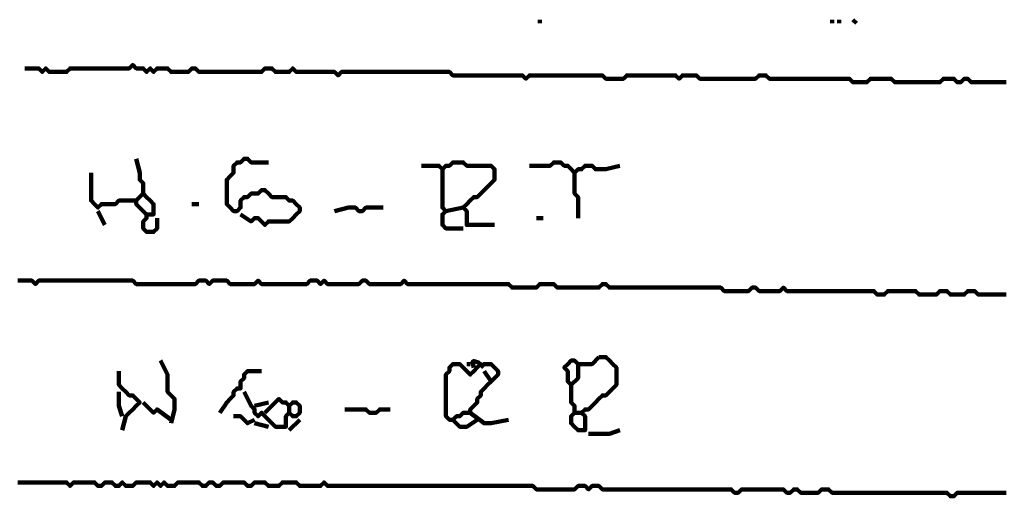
# Model space of a CAD drawing. Header units: metres. Extents: x 1959 to 4131, y 3282 to 4313.
# Tile 320 of 356: x 2433.41 to 2436.02, y 4301.57 to 4302.83. Entities that reach past the tile are written whole.
import ezdxf

# ---------------------------------------------------------------- set-up
doc = ezdxf.new("R2010")
doc.units = ezdxf.units.M
doc.layers.add('P', color=250, linetype='Continuous', lineweight=100)

msp = doc.modelspace()

# ---------------------------------------------------------------- linework, layer by layer
at = {"layer": 'P', "color": 0, "linetype": 'Continuous'}
for points in [[(2434.7863, 4302.8315), (2434.7863, 4302.8223)], [(2435.5617, 4302.8315), (2435.5617, 4302.8223)], [(2435.5802, 4302.8315), (2435.5802, 4302.8223)], [(2435.6171, 4302.8315), (2435.6263, 4302.8223)], [(2433.4202, 4302.7023), (2433.4571, 4302.7023), (2433.4663, 4302.693), (2433.4756, 4302.7023), (2433.4848, 4302.693), (2433.494, 4302.693), (2433.5032, 4302.693), (2433.5125, 4302.693), (2433.5217, 4302.693), (2433.5309, 4302.693), (2433.5402, 4302.7023), (2433.5494, 4302.7023), (2433.5586, 4302.7023), (2433.5679, 4302.7023), (2433.5771, 4302.7023), (2433.5863, 4302.7023), (2433.5956, 4302.7023), (2433.6048, 4302.7023), (2433.614, 4302.7023), (2433.6232, 4302.7023), (2433.6325, 4302.7023), (2433.6417, 4302.7023), (2433.6509, 4302.7023), (2433.6602, 4302.7023), (2433.6694, 4302.7023), (2433.6786, 4302.7023), (2433.6879, 4302.7023), (2433.6971, 4302.7023), (2433.7063, 4302.7115), (2433.7156, 4302.7023), (2433.7248, 4302.7023), (2433.734, 4302.7023), (2433.7432, 4302.693), (2433.7525, 4302.7023), (2433.7617, 4302.693), (2433.7709, 4302.7023), (2433.7802, 4302.7023), (2433.7894, 4302.7023), (2433.7986, 4302.7023), (2433.8079, 4302.693), (2433.8171, 4302.693), (2433.8263, 4302.693), (2433.8356, 4302.693), (2433.8448, 4302.693), (2433.854, 4302.693), (2433.8632, 4302.7023), (2433.8725, 4302.7023), (2433.8817, 4302.693), (2433.8909, 4302.693), (2433.9002, 4302.693), (2433.9094, 4302.693), (2433.9186, 4302.693), (2433.9279, 4302.693), (2433.9371, 4302.693), (2433.9463, 4302.693), (2433.9556, 4302.693), (2433.9648, 4302.693), (2433.974, 4302.693), (2433.9832, 4302.693), (2433.9925, 4302.693), (2434.0017, 4302.693), (2434.0109, 4302.693), (2434.0202, 4302.693), (2434.0294, 4302.693), (2434.0386, 4302.693), (2434.0479, 4302.693), (2434.0571, 4302.7023), (2434.0663, 4302.7023), (2434.0756, 4302.7023), (2434.0848, 4302.693), (2434.094, 4302.693), (2434.1032, 4302.693), (2434.1125, 4302.693), (2434.1217, 4302.693), (2434.1309, 4302.7023), (2434.1402, 4302.693), (2434.1494, 4302.693), (2434.1586, 4302.693), (2434.1679, 4302.693), (2434.1771, 4302.693), (2434.1863, 4302.693), (2434.1956, 4302.693), (2434.2048, 4302.693), (2434.214, 4302.693), (2434.2232, 4302.693), (2434.2325, 4302.693), (2434.2417, 4302.693), (2434.2509, 4302.6838), (2434.2602, 4302.693), (2434.2694, 4302.693), (2434.2786, 4302.693), (2434.2879, 4302.693), (2434.2971, 4302.693), (2434.3063, 4302.693), (2434.3156, 4302.693), (2434.3248, 4302.693), (2434.334, 4302.693), (2434.3432, 4302.693), (2434.3525, 4302.693), (2434.3617, 4302.693), (2434.3709, 4302.693), (2434.3802, 4302.693), (2434.3894, 4302.693), (2434.3986, 4302.693), (2434.4079, 4302.693), (2434.4171, 4302.693), (2434.4263, 4302.693), (2434.4356, 4302.693), (2434.4448, 4302.693), (2434.454, 4302.693), (2434.4632, 4302.693), (2434.4725, 4302.693), (2434.4817, 4302.693), (2434.4909, 4302.693), (2434.5002, 4302.693), (2434.5094, 4302.693), (2434.5186, 4302.693), (2434.5279, 4302.693), (2434.5371, 4302.693), (2434.5463, 4302.693), (2434.5556, 4302.6838), (2434.5648, 4302.6838), (2434.574, 4302.6838), (2434.5832, 4302.6838), (2434.5925, 4302.6838), (2434.6017, 4302.6838), (2434.6109, 4302.6838), (2434.6202, 4302.6838), (2434.6294, 4302.6838), (2434.6386, 4302.6838), (2434.6479, 4302.6838), (2434.6571, 4302.6838), (2434.6663, 4302.6838), (2434.6756, 4302.6838), (2434.6848, 4302.6838), (2434.694, 4302.6838), (2434.7032, 4302.6838), (2434.7125, 4302.6838), (2434.7217, 4302.6838), (2434.7309, 4302.6838), (2434.7402, 4302.6838), (2434.7494, 4302.6746), (2434.7586, 4302.6838), (2434.7679, 4302.6838), (2434.7771, 4302.6838), (2434.7863, 4302.6838), (2434.7956, 4302.6838), (2434.8048, 4302.6838), (2434.814, 4302.6838), (2434.8232, 4302.6838), (2434.8325, 4302.6838), (2434.8417, 4302.6838), (2434.8509, 4302.6838), (2434.8602, 4302.6838), (2434.8694, 4302.6838), (2434.8786, 4302.6838), (2434.8879, 4302.6838), (2434.8971, 4302.6838), (2434.9063, 4302.6838), (2434.9156, 4302.6838), (2434.9248, 4302.6838), (2434.934, 4302.6838), (2434.9432, 4302.6838), (2434.9525, 4302.6838), (2434.9617, 4302.6746), (2434.9709, 4302.6746), (2434.9802, 4302.6746), (2434.9894, 4302.6746), (2434.9986, 4302.6746), (2435.0079, 4302.6746), (2435.0171, 4302.6838), (2435.0263, 4302.6838), (2435.0356, 4302.6838), (2435.0448, 4302.6838), (2435.054, 4302.6838), (2435.0632, 4302.6838), (2435.0725, 4302.6838), (2435.0817, 4302.6838), (2435.0909, 4302.6838), (2435.1002, 4302.6838), (2435.1094, 4302.6838), (2435.1186, 4302.6838), (2435.1279, 4302.6838), (2435.1371, 4302.6838), (2435.1463, 4302.6838), (2435.1556, 4302.6746), (2435.1648, 4302.6838), (2435.174, 4302.6838), (2435.1832, 4302.6838), (2435.1925, 4302.6838), (2435.2017, 4302.6838), (2435.2109, 4302.6746), (2435.2202, 4302.6746), (2435.2294, 4302.6746), (2435.2386, 4302.6746), (2435.2479, 4302.6746), (2435.2571, 4302.6746), (2435.2663, 4302.6746), (2435.2756, 4302.6746), (2435.2848, 4302.6746), (2435.294, 4302.6746), (2435.3032, 4302.6746), (2435.3125, 4302.6746), (2435.3217, 4302.6746), (2435.3309, 4302.6746), (2435.3402, 4302.6746), (2435.3494, 4302.6746), (2435.3586, 4302.6746), (2435.3679, 4302.6838), (2435.3771, 4302.6838), (2435.3863, 4302.6838), (2435.3956, 4302.6746), (2435.4048, 4302.6746), (2435.414, 4302.6746), (2435.4232, 4302.6746), (2435.4325, 4302.6746), (2435.4417, 4302.6746), (2435.4509, 4302.6746), (2435.4602, 4302.6746), (2435.4694, 4302.6746), (2435.4786, 4302.6746), (2435.4879, 4302.6746), (2435.4971, 4302.6746), (2435.5063, 4302.6746), (2435.5156, 4302.6746), (2435.5248, 4302.6746), (2435.534, 4302.6746), (2435.5432, 4302.6746), (2435.5525, 4302.6746), (2435.5617, 4302.6746), (2435.5709, 4302.6746), (2435.5802, 4302.6746), (2435.5894, 4302.6746), (2435.5986, 4302.6746), (2435.6079, 4302.6746), (2435.6171, 4302.6653), (2435.6263, 4302.6653), (2435.6356, 4302.6653), (2435.6448, 4302.6653), (2435.654, 4302.6653), (2435.6632, 4302.6746), (2435.6725, 4302.6746), (2435.6817, 4302.6746), (2435.6909, 4302.6746), (2435.7002, 4302.6746), (2435.7094, 4302.6746), (2435.7186, 4302.6746), (2435.7279, 4302.6653), (2435.7371, 4302.6653), (2435.7463, 4302.6653), (2435.7556, 4302.6653), (2435.7648, 4302.6653), (2435.774, 4302.6653), (2435.7832, 4302.6653), (2435.7925, 4302.6653), (2435.8017, 4302.6653), (2435.8109, 4302.6653), (2435.8202, 4302.6653), (2435.8294, 4302.6653), (2435.8386, 4302.6653), (2435.8479, 4302.6653), (2435.8571, 4302.6746), (2435.8663, 4302.6746), (2435.8756, 4302.6746), (2435.8848, 4302.6746), (2435.894, 4302.6653), (2435.9032, 4302.6653), (2435.9125, 4302.6746), (2435.9217, 4302.6746), (2435.9309, 4302.6653), (2435.9402, 4302.6653), (2435.9494, 4302.6653), (2435.9586, 4302.6653), (2435.9679, 4302.6653), (2435.9771, 4302.6653), (2435.9863, 4302.6653), (2435.9956, 4302.6653), (2436.0048, 4302.6653), (2436.014, 4302.6653), (2436.0232, 4302.6653)], [(2433.7156, 4302.4623), (2433.7248, 4302.4253), (2433.7248, 4302.4161), (2433.7248, 4302.4069), (2433.734, 4302.3976), (2433.734, 4302.3884), (2433.734, 4302.3792), (2433.734, 4302.3699), (2433.7432, 4302.3607), (2433.7525, 4302.3515), (2433.7617, 4302.3423), (2433.7617, 4302.333), (2433.7617, 4302.3238), (2433.7617, 4302.3146), (2433.7525, 4302.3146), (2433.7432, 4302.3146), (2433.7432, 4302.3053), (2433.734, 4302.2961), (2433.734, 4302.2869), (2433.734, 4302.2776), (2433.7432, 4302.2684), (2433.7525, 4302.2684), (2433.7617, 4302.2684), (2433.7709, 4302.2776), (2433.7709, 4302.3053)], [(2433.9925, 4302.3146), (2434.0202, 4302.2961), (2434.0294, 4302.3053), (2434.0386, 4302.3053), (2434.0479, 4302.2961), (2434.0571, 4302.2869), (2434.0663, 4302.2961), (2434.0756, 4302.2961), (2434.0848, 4302.2961), (2434.094, 4302.2961), (2434.1032, 4302.2961), (2434.1125, 4302.2961), (2434.1217, 4302.2961), (2434.1309, 4302.3053), (2434.1402, 4302.3146), (2434.1494, 4302.3238), (2434.1494, 4302.333), (2434.1402, 4302.3423), (2434.1309, 4302.3515), (2434.1217, 4302.3515), (2434.1125, 4302.3607), (2434.1032, 4302.3607), (2434.094, 4302.3607), (2434.0848, 4302.3607), (2434.0756, 4302.3607), (2434.0663, 4302.3699), (2434.0571, 4302.3792), (2434.0479, 4302.3792), (2434.0386, 4302.3699), (2434.0294, 4302.3699), (2434.0202, 4302.3699), (2434.0109, 4302.3607), (2434.0017, 4302.3607), (2433.9925, 4302.3515), (2433.9925, 4302.3423), (2433.9925, 4302.333), (2433.9832, 4302.3238), (2433.974, 4302.3238), (2433.9648, 4302.333), (2433.9556, 4302.3423), (2433.9556, 4302.3515), (2433.9556, 4302.3607), (2433.9556, 4302.3699), (2433.9556, 4302.3792), (2433.9556, 4302.3884), (2433.9556, 4302.3976), (2433.9556, 4302.4069), (2433.9648, 4302.4161), (2433.974, 4302.4253), (2433.974, 4302.4346), (2433.974, 4302.4438), (2433.9832, 4302.453), (2433.9925, 4302.453), (2434.0017, 4302.4623), (2434.0109, 4302.4623), (2434.0202, 4302.453), (2434.0663, 4302.453)], [(2434.4725, 4302.4438), (2434.5094, 4302.4438), (2434.5186, 4302.4438), (2434.5279, 4302.4346), (2434.5371, 4302.4438), (2434.5463, 4302.4438), (2434.5556, 4302.453), (2434.5648, 4302.453), (2434.574, 4302.453), (2434.5832, 4302.453), (2434.5925, 4302.4438), (2434.6017, 4302.4438), (2434.6109, 4302.4438), (2434.6202, 4302.4438), (2434.6294, 4302.4438), (2434.6386, 4302.4438), (2434.6479, 4302.4438), (2434.6571, 4302.4438), (2434.6663, 4302.4346), (2434.6663, 4302.4253), (2434.6663, 4302.4161), (2434.6663, 4302.4069), (2434.6571, 4302.3976), (2434.6479, 4302.3884), (2434.6386, 4302.3792), (2434.6294, 4302.3699), (2434.6202, 4302.3607), (2434.6109, 4302.3607), (2434.6017, 4302.3515), (2434.5925, 4302.3423), (2434.5832, 4302.333), (2434.5925, 4302.3238), (2434.5925, 4302.3146), (2434.5925, 4302.3053), (2434.5925, 4302.2961), (2434.5925, 4302.2869), (2434.6017, 4302.2869), (2434.6109, 4302.2869), (2434.6202, 4302.2869), (2434.6294, 4302.2869), (2434.6663, 4302.2869)], [(2434.7586, 4302.4438), (2434.7956, 4302.4438), (2434.8048, 4302.4438), (2434.814, 4302.4438), (2434.8232, 4302.453), (2434.8325, 4302.453), (2434.8417, 4302.453), (2434.8509, 4302.4438), (2434.8602, 4302.4438), (2434.8694, 4302.4346), (2434.8786, 4302.4253), (2434.8879, 4302.4346), (2434.8971, 4302.4346), (2434.9063, 4302.4438), (2434.9156, 4302.4438), (2434.9248, 4302.4438), (2434.934, 4302.4346), (2434.9432, 4302.4346), (2434.9525, 4302.4346), (2434.9617, 4302.4346), (2434.9986, 4302.4438)], [(2433.5956, 4302.4253), (2433.5956, 4302.3884), (2433.5956, 4302.3792), (2433.5956, 4302.3699), (2433.5956, 4302.3607), (2433.5956, 4302.3515), (2433.6048, 4302.3423), (2433.614, 4302.333), (2433.6232, 4302.3423), (2433.6325, 4302.3423), (2433.6417, 4302.3423), (2433.6509, 4302.3423), (2433.6602, 4302.3423), (2433.6694, 4302.3515), (2433.6786, 4302.3515), (2433.6879, 4302.3515), (2433.6971, 4302.3515), (2433.7063, 4302.3515), (2433.7156, 4302.3515), (2433.7156, 4302.3423), (2433.7432, 4302.3146)], [(2434.5279, 4302.4346), (2434.5279, 4302.3976), (2434.5279, 4302.3884), (2434.5279, 4302.3792), (2434.5279, 4302.3699), (2434.5279, 4302.3607), (2434.5279, 4302.3515), (2434.5279, 4302.3423), (2434.5279, 4302.333), (2434.5371, 4302.3238), (2434.5279, 4302.3146), (2434.5279, 4302.3053), (2434.5279, 4302.2961), (2434.5279, 4302.2869), (2434.5371, 4302.2776), (2434.5463, 4302.2776), (2434.5832, 4302.2776)], [(2434.8786, 4302.4253), (2434.8786, 4302.3884), (2434.8786, 4302.3792), (2434.8786, 4302.3699), (2434.8879, 4302.3607), (2434.8879, 4302.3515), (2434.8879, 4302.3423), (2434.8879, 4302.333), (2434.8879, 4302.3053)], [(2433.734, 4302.3699), (2433.7156, 4302.3515)], [(2433.8632, 4302.3423), (2433.8817, 4302.3423)], [(2433.614, 4302.3238), (2433.6325, 4302.2869)], [(2434.2417, 4302.3238), (2434.2786, 4302.333), (2434.2879, 4302.333), (2434.2971, 4302.333), (2434.3063, 4302.3238), (2434.3156, 4302.3238), (2434.3248, 4302.333), (2434.334, 4302.333), (2434.3709, 4302.333)], [(2434.5371, 4302.3238), (2434.5832, 4302.333)], [(2434.7771, 4302.3053), (2434.7956, 4302.3053)], [(2433.4017, 4302.1392), (2433.4109, 4302.1392), (2433.4202, 4302.1392), (2433.4294, 4302.1392), (2433.4386, 4302.1392), (2433.4479, 4302.1299), (2433.4571, 4302.1392), (2433.4663, 4302.1392), (2433.4756, 4302.1392), (2433.4848, 4302.1392), (2433.494, 4302.1392), (2433.5032, 4302.1392), (2433.5125, 4302.1392), (2433.5217, 4302.1392), (2433.5309, 4302.1392), (2433.5402, 4302.1392), (2433.5494, 4302.1392), (2433.5586, 4302.1392), (2433.5679, 4302.1392), (2433.5771, 4302.1392), (2433.5863, 4302.1392), (2433.5956, 4302.1392), (2433.6048, 4302.1392), (2433.614, 4302.1392), (2433.6232, 4302.1392), (2433.6325, 4302.1392), (2433.6417, 4302.1392), (2433.6509, 4302.1392), (2433.6602, 4302.1392), (2433.6694, 4302.1392), (2433.6786, 4302.1392), (2433.6879, 4302.1392), (2433.6971, 4302.1392), (2433.7063, 4302.1392), (2433.7156, 4302.1299), (2433.7248, 4302.1299), (2433.734, 4302.1299), (2433.7432, 4302.1299), (2433.7525, 4302.1299), (2433.7617, 4302.1299), (2433.7709, 4302.1299), (2433.7802, 4302.1299), (2433.7894, 4302.1299), (2433.7986, 4302.1299), (2433.8079, 4302.1299), (2433.8171, 4302.1299), (2433.8263, 4302.1299), (2433.8356, 4302.1299), (2433.8448, 4302.1299), (2433.854, 4302.1299), (2433.8632, 4302.1299), (2433.8725, 4302.1299), (2433.8817, 4302.1392), (2433.8909, 4302.1392), (2433.9002, 4302.1392), (2433.9094, 4302.1299), (2433.9186, 4302.1392), (2433.9279, 4302.1392), (2433.9371, 4302.1392), (2433.9463, 4302.1392), (2433.9556, 4302.1392), (2433.9648, 4302.1299), (2433.974, 4302.1299), (2433.9832, 4302.1299), (2433.9925, 4302.1299), (2434.0017, 4302.1299), (2434.0109, 4302.1299), (2434.0202, 4302.1299), (2434.0294, 4302.1299), (2434.0386, 4302.1392), (2434.0479, 4302.1299), (2434.0571, 4302.1299), (2434.0663, 4302.1299), (2434.0756, 4302.1299), (2434.0848, 4302.1299), (2434.094, 4302.1299), (2434.1032, 4302.1299), (2434.1125, 4302.1299), (2434.1217, 4302.1299), (2434.1309, 4302.1299), (2434.1402, 4302.1299), (2434.1494, 4302.1299), (2434.1586, 4302.1299), (2434.1679, 4302.1299), (2434.1771, 4302.1392), (2434.1863, 4302.1392), (2434.1956, 4302.1392), (2434.2048, 4302.1299), (2434.214, 4302.1392), (2434.2232, 4302.1299), (2434.2325, 4302.1299), (2434.2417, 4302.1299), (2434.2509, 4302.1299), (2434.2602, 4302.1299), (2434.2694, 4302.1299), (2434.2786, 4302.1299), (2434.2879, 4302.1299), (2434.2971, 4302.1299), (2434.3063, 4302.1299), (2434.3156, 4302.1392), (2434.3248, 4302.1392), (2434.334, 4302.1299), (2434.3432, 4302.1299), (2434.3525, 4302.1299), (2434.3617, 4302.1299), (2434.3709, 4302.1299), (2434.3802, 4302.1299), (2434.3894, 4302.1299), (2434.3986, 4302.1299), (2434.4079, 4302.1299), (2434.4171, 4302.1299), (2434.4263, 4302.1392), (2434.4356, 4302.1299), (2434.4448, 4302.1299), (2434.454, 4302.1299), (2434.4632, 4302.1299), (2434.4725, 4302.1299), (2434.4817, 4302.1299), (2434.4909, 4302.1299), (2434.5002, 4302.1299), (2434.5094, 4302.1299), (2434.5186, 4302.1299), (2434.5279, 4302.1299), (2434.5371, 4302.1299), (2434.5463, 4302.1299), (2434.5556, 4302.1299), (2434.5648, 4302.1299), (2434.574, 4302.1299), (2434.5832, 4302.1299), (2434.5925, 4302.1299), (2434.6017, 4302.1299), (2434.6109, 4302.1299), (2434.6202, 4302.1299), (2434.6294, 4302.1299), (2434.6386, 4302.1299), (2434.6479, 4302.1299), (2434.6571, 4302.1299), (2434.6663, 4302.1299), (2434.6756, 4302.1299), (2434.6848, 4302.1299), (2434.694, 4302.1299), (2434.7032, 4302.1299), (2434.7125, 4302.1207), (2434.7217, 4302.1207), (2434.7309, 4302.1207), (2434.7402, 4302.1207), (2434.7494, 4302.1207), (2434.7586, 4302.1207), (2434.7679, 4302.1207), (2434.7771, 4302.1207), (2434.7863, 4302.1299), (2434.7956, 4302.1299), (2434.8048, 4302.1299), (2434.814, 4302.1299), (2434.8232, 4302.1299), (2434.8325, 4302.1207), (2434.8417, 4302.1207), (2434.8509, 4302.1207), (2434.8602, 4302.1207), (2434.8694, 4302.1207), (2434.8786, 4302.1207), (2434.8879, 4302.1207), (2434.8971, 4302.1207), (2434.9063, 4302.1207), (2434.9156, 4302.1207), (2434.9248, 4302.1207), (2434.934, 4302.1207), (2434.9432, 4302.1207), (2434.9525, 4302.1299), (2434.9617, 4302.1299), (2434.9709, 4302.1207), (2434.9802, 4302.1207), (2434.9894, 4302.1207), (2434.9986, 4302.1207), (2435.0079, 4302.1207), (2435.0171, 4302.1207), (2435.0263, 4302.1207), (2435.0356, 4302.1207), (2435.0448, 4302.1207), (2435.054, 4302.1207), (2435.0632, 4302.1207), (2435.0725, 4302.1207), (2435.0817, 4302.1207), (2435.0909, 4302.1207), (2435.1002, 4302.1207), (2435.1094, 4302.1207), (2435.1186, 4302.1207), (2435.1279, 4302.1207), (2435.1371, 4302.1207), (2435.1463, 4302.1207), (2435.1556, 4302.1207), (2435.1648, 4302.1207), (2435.174, 4302.1207), (2435.1832, 4302.1207), (2435.1925, 4302.1207), (2435.2017, 4302.1207), (2435.2109, 4302.1207), (2435.2202, 4302.1207), (2435.2294, 4302.1207), (2435.2386, 4302.1207), (2435.2479, 4302.1207), (2435.2571, 4302.1207), (2435.2663, 4302.1207), (2435.2756, 4302.1115), (2435.2848, 4302.1115), (2435.294, 4302.1115), (2435.3032, 4302.1115), (2435.3125, 4302.1115), (2435.3217, 4302.1115), (2435.3309, 4302.1115), (2435.3402, 4302.1115), (2435.3494, 4302.1207), (2435.3586, 4302.1207), (2435.3679, 4302.1115), (2435.3771, 4302.1115), (2435.3863, 4302.1115), (2435.3956, 4302.1115), (2435.4048, 4302.1115), (2435.414, 4302.1115), (2435.4232, 4302.1115), (2435.4325, 4302.1207), (2435.4417, 4302.1115), (2435.4509, 4302.1115), (2435.4602, 4302.1115), (2435.4694, 4302.1115), (2435.4786, 4302.1115), (2435.4879, 4302.1115), (2435.4971, 4302.1115), (2435.5063, 4302.1115), (2435.5156, 4302.1115), (2435.5248, 4302.1115), (2435.534, 4302.1115), (2435.5432, 4302.1115), (2435.5525, 4302.1115), (2435.5617, 4302.1115), (2435.5709, 4302.1115), (2435.5802, 4302.1115), (2435.5894, 4302.1115), (2435.5986, 4302.1115), (2435.6079, 4302.1115), (2435.6171, 4302.1115), (2435.6263, 4302.1115), (2435.6356, 4302.1115), (2435.6448, 4302.1115), (2435.654, 4302.1115), (2435.6632, 4302.1115), (2435.6725, 4302.1115), (2435.6817, 4302.1023), (2435.6909, 4302.1023), (2435.7002, 4302.1023), (2435.7094, 4302.1115), (2435.7186, 4302.1115), (2435.7279, 4302.1115), (2435.7371, 4302.1115), (2435.7463, 4302.1115), (2435.7556, 4302.1115), (2435.7648, 4302.1115), (2435.774, 4302.1115), (2435.7832, 4302.1115), (2435.7925, 4302.1023), (2435.8017, 4302.1023), (2435.8109, 4302.1023), (2435.8202, 4302.1023), (2435.8294, 4302.1023), (2435.8386, 4302.1023), (2435.8479, 4302.1115), (2435.8571, 4302.1115), (2435.8663, 4302.1115), (2435.8756, 4302.1023), (2435.8848, 4302.1023), (2435.894, 4302.1023), (2435.9032, 4302.1023), (2435.9125, 4302.1023), (2435.9217, 4302.1115), (2435.9309, 4302.1115), (2435.9402, 4302.1115), (2435.9494, 4302.1023), (2435.9586, 4302.1023), (2435.9679, 4302.1023), (2435.9771, 4302.1023), (2435.9863, 4302.1023), (2435.9956, 4302.1023), (2436.0048, 4302.1023), (2436.014, 4302.1023), (2436.0232, 4302.1023)], [(2433.7802, 4301.9269), (2433.7986, 4301.8899), (2433.7986, 4301.8807), (2433.7986, 4301.8715), (2433.7986, 4301.8623), (2433.7986, 4301.853), (2433.7986, 4301.8438), (2433.8079, 4301.8346), (2433.8171, 4301.8253), (2433.8171, 4301.8161), (2433.8171, 4301.8069), (2433.8171, 4301.7976), (2433.8079, 4301.7607)], [(2434.6109, 4301.9084), (2434.6094, 4301.9146), (2434.6079, 4301.9207), (2434.6079, 4301.9238), (2434.6094, 4301.9253), (2434.6125, 4301.9253), (2434.6171, 4301.9238), (2434.6232, 4301.9223), (2434.6263, 4301.9192), (2434.6294, 4301.9176), (2434.6202, 4301.9084), (2434.6109, 4301.8992), (2434.6017, 4301.8899), (2434.5925, 4301.8992), (2434.5832, 4301.9084), (2434.574, 4301.9176), (2434.5648, 4301.9176), (2434.5556, 4301.9176), (2434.5463, 4301.9084), (2434.5463, 4301.8992), (2434.5371, 4301.8899), (2434.5371, 4301.8807), (2434.5371, 4301.8715), (2434.5371, 4301.8623), (2434.5371, 4301.853), (2434.5371, 4301.8438), (2434.5371, 4301.8346), (2434.5371, 4301.8253), (2434.5371, 4301.8161), (2434.5371, 4301.8069), (2434.5371, 4301.7976), (2434.5371, 4301.7884), (2434.5371, 4301.7792), (2434.5463, 4301.7699), (2434.5556, 4301.7699), (2434.5648, 4301.7792), (2434.574, 4301.7792), (2434.5832, 4301.7884), (2434.5925, 4301.7884), (2434.6017, 4301.7884), (2434.6017, 4301.7976), (2434.6109, 4301.8069), (2434.6202, 4301.8161), (2434.6202, 4301.8253), (2434.6294, 4301.8346), (2434.6294, 4301.8438), (2434.6386, 4301.853), (2434.6479, 4301.8623), (2434.6571, 4301.8715), (2434.6663, 4301.8807), (2434.6756, 4301.8899), (2434.6756, 4301.8992), (2434.6663, 4301.9084), (2434.6571, 4301.9176), (2434.6479, 4301.9176), (2434.6386, 4301.9176), (2434.6294, 4301.9084)], [(2434.9432, 4301.9361), (2434.9525, 4301.9361), (2434.9617, 4301.9361), (2434.9709, 4301.9269), (2434.9802, 4301.9176), (2434.9894, 4301.9084), (2434.9894, 4301.8992), (2434.9894, 4301.8899), (2434.9894, 4301.8807), (2434.9894, 4301.8715), (2434.9894, 4301.8623), (2434.9802, 4301.853), (2434.9709, 4301.8438), (2434.9617, 4301.8346), (2434.9525, 4301.8346), (2434.9432, 4301.8253), (2434.934, 4301.8161), (2434.9248, 4301.8069), (2434.9156, 4301.7976), (2434.9063, 4301.7976), (2434.8971, 4301.7884), (2434.9063, 4301.7792), (2434.9063, 4301.7699), (2434.9063, 4301.7607), (2434.9063, 4301.7515), (2434.9063, 4301.7423), (2434.8971, 4301.7423), (2434.8879, 4301.7423), (2434.8786, 4301.7515), (2434.8694, 4301.7607), (2434.8694, 4301.7699), (2434.8694, 4301.7792), (2434.8786, 4301.7884), (2434.8786, 4301.7976), (2434.8786, 4301.8069), (2434.8694, 4301.8161), (2434.8694, 4301.8253), (2434.8694, 4301.8346), (2434.8694, 4301.8438), (2434.8694, 4301.853), (2434.8694, 4301.8623), (2434.8602, 4301.8715), (2434.8602, 4301.8807), (2434.8602, 4301.8899), (2434.8602, 4301.8992), (2434.8509, 4301.9084), (2434.8602, 4301.9176), (2434.8694, 4301.9269), (2434.8786, 4301.9269), (2434.8879, 4301.9176), (2434.8971, 4301.9176), (2434.9063, 4301.9176), (2434.9156, 4301.9176), (2434.9248, 4301.9176), (2434.9432, 4301.9361)], [(2433.6694, 4301.8992), (2433.6694, 4301.8623), (2433.6786, 4301.853), (2433.6879, 4301.8438), (2433.6971, 4301.8346), (2433.7063, 4301.8346), (2433.7156, 4301.8253), (2433.7248, 4301.8161), (2433.7156, 4301.8069), (2433.7063, 4301.7976), (2433.6971, 4301.7884), (2433.6879, 4301.7792), (2433.6786, 4301.7423)], [(2433.9371, 4301.7884), (2433.9556, 4301.8161), (2433.9648, 4301.8253), (2433.974, 4301.8346), (2433.974, 4301.8438), (2433.9832, 4301.853), (2433.9925, 4301.853), (2433.9925, 4301.8623), (2433.9925, 4301.8715), (2434.0017, 4301.8807), (2434.0017, 4301.8899), (2434.0109, 4301.8992), (2434.0479, 4301.8992)], [(2434.5925, 4301.9176), (2434.6017, 4301.9176)], [(2434.6386, 4301.8992), (2434.6571, 4301.8715)], [(2434.8879, 4301.9176), (2434.8879, 4301.8992), (2434.8879, 4301.8899), (2434.8879, 4301.8807), (2434.8694, 4301.8623)], [(2433.6694, 4301.8438), (2433.6694, 4301.8253), (2433.6694, 4301.8161), (2433.6694, 4301.8069), (2433.6786, 4301.7792)], [(2434.0017, 4301.8438), (2434.0202, 4301.8069), (2434.0294, 4301.7976), (2434.0294, 4301.7884), (2434.0386, 4301.7792), (2434.0479, 4301.7884), (2434.0571, 4301.7792), (2434.0663, 4301.7699), (2434.0756, 4301.7607), (2434.0848, 4301.7515), (2434.094, 4301.7515), (2434.1032, 4301.7515), (2434.1125, 4301.7515), (2434.1125, 4301.7607), (2434.1125, 4301.7699), (2434.1125, 4301.7792), (2434.1217, 4301.7884), (2434.1309, 4301.7792), (2434.1402, 4301.7792), (2434.1494, 4301.7884), (2434.1494, 4301.7976), (2434.1494, 4301.8069), (2434.1402, 4301.8161), (2434.1309, 4301.8161), (2434.1217, 4301.8069), (2434.1125, 4301.8161), (2434.1032, 4301.8161), (2434.094, 4301.8253), (2434.0571, 4301.7884)], [(2433.734, 4301.8161), (2433.7617, 4301.7884), (2433.7709, 4301.7976), (2433.8079, 4301.7699)], [(2434.0294, 4301.8069), (2434.0663, 4301.8161)], [(2434.1217, 4301.8069), (2434.1217, 4301.7884)], [(2434.2694, 4301.7976), (2434.3063, 4301.7976), (2434.3156, 4301.7976), (2434.3248, 4301.7976), (2434.334, 4301.7884), (2434.3432, 4301.7884), (2434.3525, 4301.7884), (2434.3617, 4301.7976), (2434.3894, 4301.7976)], [(2433.974, 4301.7792), (2433.9925, 4301.7792), (2434.0017, 4301.7699), (2434.0109, 4301.7607), (2434.0294, 4301.7699)], [(2434.1494, 4301.7699), (2434.1217, 4301.7423)], [(2434.5556, 4301.7699), (2434.574, 4301.7515), (2434.5832, 4301.7515), (2434.5925, 4301.7515), (2434.6202, 4301.7699)], [(2434.6017, 4301.7884), (2434.6386, 4301.7607), (2434.6479, 4301.7607), (2434.6571, 4301.7607), (2434.7032, 4301.7699)], [(2434.8786, 4301.7884), (2434.8971, 4301.7884)], [(2434.0294, 4301.7607), (2434.0663, 4301.7515)], [(2434.9986, 4301.7423), (2434.9709, 4301.733), (2434.9617, 4301.733), (2434.9525, 4301.733), (2434.9432, 4301.733), (2434.934, 4301.733), (2434.9156, 4301.733)], [(2433.4017, 4301.6038), (2433.4109, 4301.6038), (2433.4202, 4301.6038), (2433.4294, 4301.6038), (2433.4386, 4301.6038), (2433.4479, 4301.6038), (2433.4571, 4301.6038), (2433.4663, 4301.6038), (2433.4756, 4301.6038), (2433.4848, 4301.6038), (2433.494, 4301.6038), (2433.5032, 4301.6038), (2433.5125, 4301.6038), (2433.5217, 4301.6038), (2433.5309, 4301.6038), (2433.5402, 4301.5946), (2433.5494, 4301.6038), (2433.5586, 4301.6038), (2433.5679, 4301.6038), (2433.5771, 4301.6038), (2433.5863, 4301.6038), (2433.5956, 4301.6038), (2433.6048, 4301.6038), (2433.614, 4301.5946), (2433.6232, 4301.5946), (2433.6325, 4301.6038), (2433.6417, 4301.6038), (2433.6509, 4301.6038), (2433.6602, 4301.5946), (2433.6694, 4301.5946), (2433.6786, 4301.6038), (2433.6879, 4301.5946), (2433.6971, 4301.5946), (2433.7063, 4301.5946), (2433.7156, 4301.6038), (2433.7248, 4301.6038), (2433.734, 4301.6038), (2433.7432, 4301.6038), (2433.7525, 4301.6038), (2433.7617, 4301.5946), (2433.7709, 4301.6038), (2433.7802, 4301.5946), (2433.7894, 4301.6038), (2433.7986, 4301.5946), (2433.8079, 4301.5946), (2433.8171, 4301.5946), (2433.8263, 4301.6038), (2433.8356, 4301.6038), (2433.8448, 4301.6038), (2433.854, 4301.6038), (2433.8632, 4301.6038), (2433.8725, 4301.6038), (2433.8817, 4301.6038), (2433.8909, 4301.5946), (2433.9002, 4301.5946), (2433.9094, 4301.6038), (2433.9186, 4301.6038), (2433.9279, 4301.5946), (2433.9371, 4301.5946), (2433.9463, 4301.6038), (2433.9556, 4301.6038), (2433.9648, 4301.6038), (2433.974, 4301.6038), (2433.9832, 4301.6038), (2433.9925, 4301.6038), (2434.0017, 4301.6038), (2434.0109, 4301.5946), (2434.0202, 4301.5946), (2434.0294, 4301.6038), (2434.0386, 4301.6038), (2434.0479, 4301.6038), (2434.0571, 4301.6038), (2434.0663, 4301.5946), (2434.0756, 4301.5946), (2434.0848, 4301.5946), (2434.094, 4301.5946), (2434.1032, 4301.6038), (2434.1125, 4301.6038), (2434.1217, 4301.6038), (2434.1309, 4301.6038), (2434.1402, 4301.6038), (2434.1494, 4301.5946), (2434.1586, 4301.5946), (2434.1679, 4301.5946), (2434.1771, 4301.5946), (2434.1863, 4301.5946), (2434.1956, 4301.5946), (2434.2048, 4301.5946), (2434.214, 4301.6038), (2434.2232, 4301.5946), (2434.2325, 4301.5946), (2434.2417, 4301.5946), (2434.2509, 4301.5946), (2434.2602, 4301.5946), (2434.2694, 4301.5946), (2434.2786, 4301.5946), (2434.2879, 4301.5946), (2434.2971, 4301.5946), (2434.3063, 4301.5946), (2434.3156, 4301.5946), (2434.3248, 4301.5946), (2434.334, 4301.5946), (2434.3432, 4301.5946), (2434.3525, 4301.5946), (2434.3617, 4301.5946), (2434.3709, 4301.5946), (2434.3802, 4301.5946), (2434.3894, 4301.5946), (2434.3986, 4301.5946), (2434.4079, 4301.5946), (2434.4171, 4301.5946), (2434.4263, 4301.5946), (2434.4356, 4301.5946), (2434.4448, 4301.5946), (2434.454, 4301.5946), (2434.4632, 4301.5946), (2434.4725, 4301.5946), (2434.4817, 4301.5946), (2434.4909, 4301.5946), (2434.5002, 4301.5946), (2434.5094, 4301.5946), (2434.5186, 4301.5946), (2434.5279, 4301.5946), (2434.5371, 4301.5946), (2434.5463, 4301.5946), (2434.5556, 4301.5946), (2434.5648, 4301.5946), (2434.574, 4301.5946), (2434.5832, 4301.5946), (2434.5925, 4301.5946), (2434.6017, 4301.5946), (2434.6109, 4301.5946), (2434.6202, 4301.5946), (2434.6294, 4301.5946), (2434.6386, 4301.5946), (2434.6479, 4301.5946), (2434.6571, 4301.5946), (2434.6663, 4301.5946), (2434.6756, 4301.5946), (2434.6848, 4301.5946), (2434.694, 4301.5946), (2434.7032, 4301.5946), (2434.7125, 4301.5946), (2434.7217, 4301.5946), (2434.7309, 4301.5946), (2434.7402, 4301.5946), (2434.7494, 4301.5946), (2434.7586, 4301.5946), (2434.7679, 4301.5946), (2434.7771, 4301.5853), (2434.7863, 4301.5853), (2434.7956, 4301.5853), (2434.8048, 4301.5853), (2434.814, 4301.5853), (2434.8232, 4301.5853), (2434.8325, 4301.5853), (2434.8417, 4301.5853), (2434.8509, 4301.5853), (2434.8602, 4301.5853), (2434.8694, 4301.5853), (2434.8786, 4301.5853), (2434.8879, 4301.5946), (2434.8971, 4301.5946), (2434.9063, 4301.5946), (2434.9156, 4301.5853), (2434.9248, 4301.5946), (2434.934, 4301.5946), (2434.9432, 4301.5946), (2434.9525, 4301.5853), (2434.9617, 4301.5853), (2434.9709, 4301.5853), (2434.9802, 4301.5853), (2434.9894, 4301.5853), (2434.9986, 4301.5853), (2435.0079, 4301.5853), (2435.0171, 4301.5853), (2435.0263, 4301.5853), (2435.0356, 4301.5853), (2435.0448, 4301.5853), (2435.054, 4301.5853), (2435.0632, 4301.5853), (2435.0725, 4301.5853), (2435.0817, 4301.5853), (2435.0909, 4301.5853), (2435.1002, 4301.5853), (2435.1094, 4301.5853), (2435.1186, 4301.5853), (2435.1279, 4301.5853), (2435.1371, 4301.5853), (2435.1463, 4301.5853), (2435.1556, 4301.5853), (2435.1648, 4301.5853), (2435.174, 4301.5853), (2435.1832, 4301.5853), (2435.1925, 4301.5853), (2435.2017, 4301.5853), (2435.2109, 4301.5853), (2435.2202, 4301.5853), (2435.2294, 4301.5853), (2435.2386, 4301.5853), (2435.2479, 4301.5853), (2435.2571, 4301.5853), (2435.2663, 4301.5853), (2435.2756, 4301.5853), (2435.2848, 4301.5853), (2435.294, 4301.5853), (2435.3032, 4301.5761), (2435.3125, 4301.5761), (2435.3217, 4301.5853), (2435.3309, 4301.5853), (2435.3402, 4301.5853), (2435.3494, 4301.5853), (2435.3586, 4301.5853), (2435.3679, 4301.5853), (2435.3771, 4301.5853), (2435.3863, 4301.5853), (2435.3956, 4301.5853), (2435.4048, 4301.5853), (2435.414, 4301.5853), (2435.4232, 4301.5853), (2435.4325, 4301.5853), (2435.4417, 4301.5761), (2435.4509, 4301.5761), (2435.4602, 4301.5853), (2435.4694, 4301.5853), (2435.4786, 4301.5761), (2435.4879, 4301.5761), (2435.4971, 4301.5761), (2435.5063, 4301.5761), (2435.5156, 4301.5761), (2435.5248, 4301.5761), (2435.534, 4301.5853), (2435.5432, 4301.5853), (2435.5525, 4301.5853), (2435.5617, 4301.5761), (2435.5709, 4301.5761), (2435.5802, 4301.5761), (2435.5894, 4301.5761), (2435.5986, 4301.5761), (2435.6079, 4301.5761), (2435.6171, 4301.5761), (2435.6263, 4301.5761), (2435.6356, 4301.5761), (2435.6448, 4301.5761), (2435.654, 4301.5761), (2435.6632, 4301.5761), (2435.6725, 4301.5761), (2435.6817, 4301.5761), (2435.6909, 4301.5761), (2435.7002, 4301.5761), (2435.7094, 4301.5761), (2435.7186, 4301.5761), (2435.7279, 4301.5761), (2435.7371, 4301.5761), (2435.7463, 4301.5761), (2435.7556, 4301.5761), (2435.7648, 4301.5761), (2435.774, 4301.5761), (2435.7832, 4301.5761), (2435.7925, 4301.5761), (2435.8017, 4301.5761), (2435.8109, 4301.5761), (2435.8202, 4301.5761), (2435.8294, 4301.5761), (2435.8386, 4301.5761), (2435.8479, 4301.5761), (2435.8571, 4301.5761), (2435.8663, 4301.5761), (2435.8756, 4301.5669), (2435.8848, 4301.5669), (2435.894, 4301.5761), (2435.9032, 4301.5761), (2435.9125, 4301.5761), (2435.9217, 4301.5761), (2435.9309, 4301.5761), (2435.9402, 4301.5761), (2435.9494, 4301.5761), (2435.9586, 4301.5761), (2435.9679, 4301.5761), (2435.9771, 4301.5761), (2435.9863, 4301.5761), (2435.9956, 4301.5761), (2436.0048, 4301.5761), (2436.014, 4301.5761), (2436.0232, 4301.5761)]]:
    msp.add_lwpolyline(points, dxfattribs=at)

doc.saveas('drawing.dxf')
